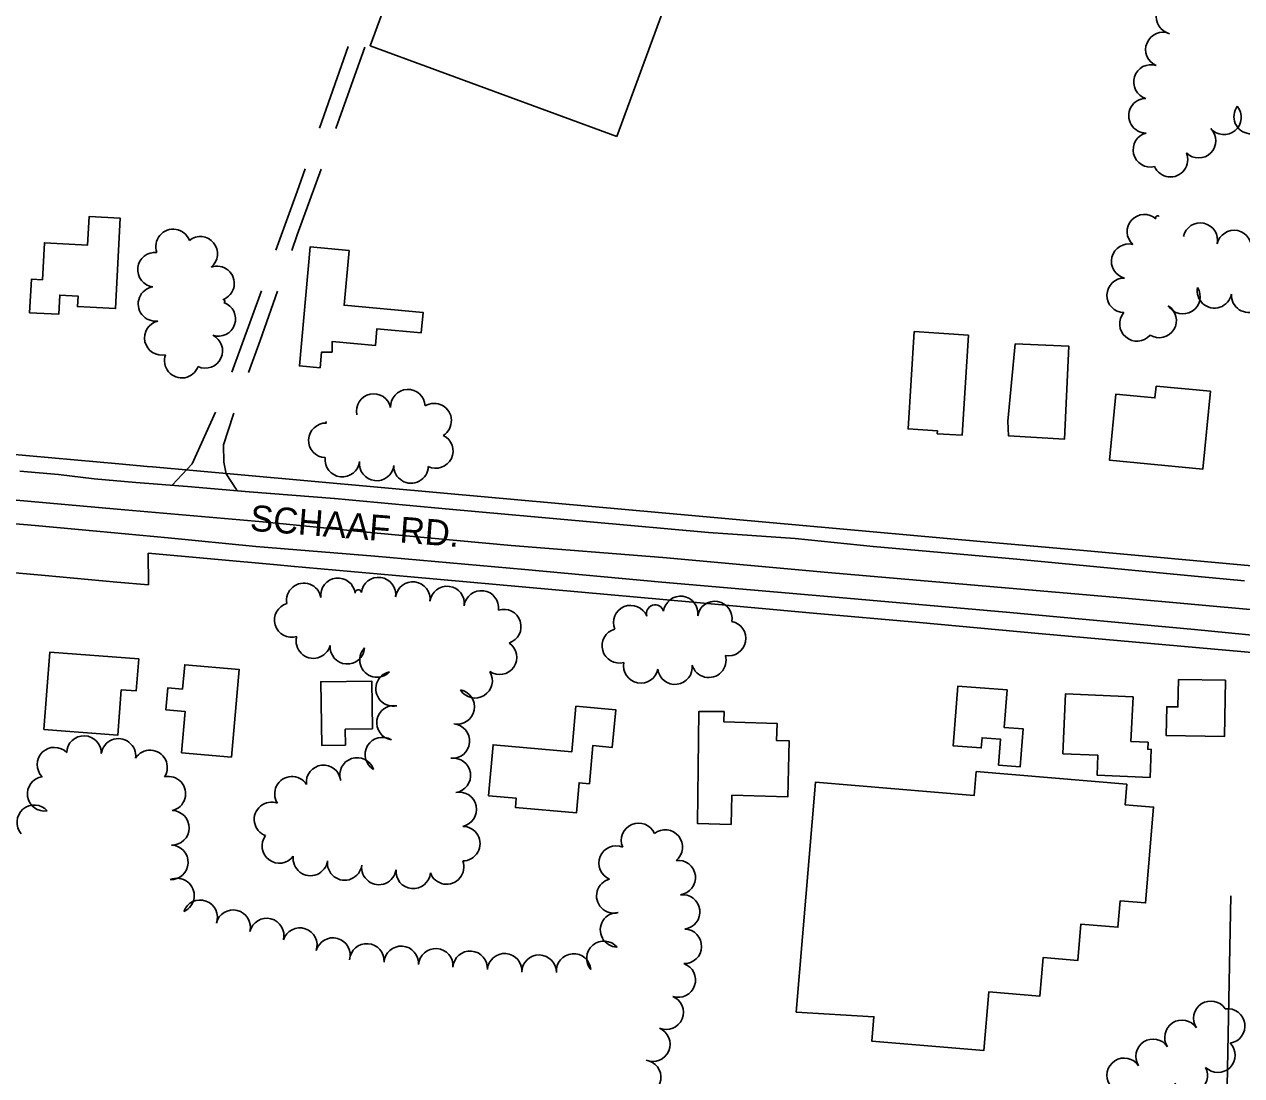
# Model space of a CAD drawing. Extents: x -25029 to 2274964, y -81170 to 687028.
# Drawn here: x -11484 to -10779, y -65633 to -65025 of the extents above; entities that cross this region are included whole.
import ezdxf

# ---------------------------------------------------------------- set-up
doc = ezdxf.new("R2010")
doc.units = 0
for name, color, linetype in [('81911BEA - RW_X_Fee_RW', 7, 'Continuous'), ('BD_X_Canopy', 7, 'Continuous'), ('BLDG', 7, 'Continuous'), ('DRIVWY', 7, 'Continuous'), ('GE_X_CL_100', 7, 'Continuous'), ('ROAD', 7, 'Continuous'), ('ROAD-NAME', 7, 'Continuous'), ('TREES', 7, 'Continuous')]:
    doc.layers.add(name, color=color, linetype=linetype)

msp = doc.modelspace()

# ---------------------------------------------------------------- linework, layer by layer
at = {"layer": '81911BEA - RW_X_Fee_RW'}
msp.add_line((-11411.97, -65330.72), (-11411.77, -65349.08), dxfattribs=at)
for points in [[(-11493.59, -65273.17), (-11429.04, -65278.98), (-11412.5, -65280.47), (-11409.45, -65280.74), (-11358.23, -65285.35), (-11238.71, -65296.1), (-10930.2, -65323.86), (-10870.44, -65329.24), (-10868.44, -65329.42), (-10770.84, -65338.2), (-10696.14, -65344.92), (-10621.44, -65351.64), (-10592.54, -65354.25), (-10512.86, -65361.41)], [(-11411.77, -65349.08), (-11430.12, -65347.43), (-11471.53, -65343.7), (-11541.25, -65337.43), (-11586.79, -65333.33)], [(-11411.97, -65330.72), (-11337.26, -65337.44), (-11329.45, -65338.14), (-11260, -65344.39), (-11096.65, -65359.09), (-11026.93, -65365.36)], [(-10677.8, -65396.78), (-10777.33, -65387.82), (-10896.52, -65377.1), (-10965.52, -65370.89), (-11026.93, -65365.36)]]:
    msp.add_lwpolyline(points, dxfattribs=at)
at = {"layer": 'BD_X_Canopy'}
msp.add_line((-10785.12, -65528.96), (-10794.25, -65991.68), dxfattribs=at)
at = {"layer": 'BLDG'}
for points in [[(-11140.72, -65089.59), (-11090.51, -64953.12), (-11035.01, -64973.54), (-10992.04, -64856.72), (-11190.2, -64783.82), (-11283.38, -65037.11)], [(-11473.15, -65172.51), (-11479.61, -65172.17), (-11480.65, -65191.56), (-11463.75, -65192.46), (-11463.16, -65181.42), (-11452.59, -65181.98), (-11452.91, -65187.98), (-11430.89, -65189.16), (-11428.1, -65136.88), (-11446.2, -65135.91), (-11447.08, -65152.4), (-11472, -65151.07)], [(-11295.66, -65155.57), (-11298.54, -65187.3), (-11252.82, -65191.44), (-11253.88, -65203.16), (-11279.56, -65200.84), (-11280.45, -65210.57), (-11305.49, -65208.3), (-11305.53, -65214.35), (-11311.58, -65214.31), (-11312.41, -65223.45), (-11324.43, -65222.36), (-11318.2, -65153.52)], [(-10937.07, -65204.51), (-10940.83, -65262.49), (-10955.12, -65261.56), (-10955.02, -65259.93), (-10972.09, -65258.83), (-10968.44, -65202.48)], [(-10828.52, -65233.98), (-10829.19, -65240.9), (-10851.82, -65238.72), (-10855.49, -65276.85), (-10801.4, -65282.06), (-10797.06, -65237.01)], [(-11417.48, -65391.83), (-11418.93, -65410.45), (-11427.52, -65409.79), (-11429.53, -65435.96), (-11472.3, -65432.68), (-11468.87, -65387.89)], [(-11392.1, -65409.46), (-11400.61, -65408.7), (-11401.74, -65421.41), (-11390.47, -65422.41), (-11392.59, -65446.17), (-11363.8, -65448.73), (-11359.28, -65398.07), (-11390.83, -65395.26)], [(-11297.73, -65441.71), (-11297.86, -65432.56), (-11282.16, -65432.33), (-11282.56, -65404.72), (-11312.03, -65405.14), (-11311.51, -65441.9)], [(-10815.56, -65403.71), (-10815.85, -65419.71), (-10822.35, -65419.59), (-10822.65, -65436.19), (-10788.9, -65436.8), (-10788.31, -65404.21)], [(-10914.77, -65409.84), (-10916.49, -65431.5), (-10905.42, -65432.37), (-10907.15, -65454.28), (-10919.7, -65453.29), (-10918.52, -65438.4), (-10929.24, -65437.55), (-10929.71, -65443.39), (-10945.96, -65442.1), (-10943.22, -65407.59)], [(-10841.83, -65413.78), (-10843, -65439.62), (-10833.15, -65440.07), (-10833.33, -65444.12), (-10831.24, -65444.21), (-10831.98, -65460.46), (-10862.64, -65459.07), (-10862.12, -65447.65), (-10882.43, -65446.72), (-10880.85, -65412)], [(-11214.97, -65471.1), (-11198.88, -65472.53), (-11199.35, -65477.84), (-11164.02, -65480.99), (-11162.47, -65463.57), (-11156.52, -65464.1), (-11154.56, -65442.05), (-11143.27, -65443.06), (-11141.33, -65421.35), (-11164.34, -65419.3), (-11166.69, -65445.65), (-11212.34, -65441.58)], [(-11078.51, -65422.39), (-11078.66, -65428.39), (-11047.93, -65429.18), (-11048.19, -65439.15), (-11040.83, -65439.34), (-11041.66, -65471.63), (-11074.06, -65470.79), (-11074.49, -65487.7), (-11093.94, -65487.2), (-11093.26, -65422.32)], [(-11036.82, -65596.37), (-10991.79, -65598.95), (-10993.08, -65612.98), (-10928.15, -65618.44), (-10925.3, -65584.49), (-10895.76, -65586.98), (-10893.89, -65564.73), (-10873.81, -65566.41), (-10872.04, -65545.36), (-10850.56, -65547.16), (-10849.28, -65531.89), (-10834.58, -65533.12), (-10829.92, -65477.66), (-10846.46, -65476.27), (-10845.46, -65464.43), (-10932.61, -65457.11), (-10933.76, -65470.87), (-11025.62, -65463.15)]]:
    msp.add_lwpolyline(points, close=True, dxfattribs=at)
msp.add_lwpolyline([(-10910.09, -65209.49), (-10914.23, -65254.38), (-10913.87, -65262.82), (-10881.43, -65264.65), (-10878.99, -65210.85), (-10910.09, -65209.49)], dxfattribs=at)
at = {"layer": 'DRIVWY'}
for p, q in [((-11312.8, -65084.76), (-11296.19, -65037.6)), ((-11286.56, -65037.89), (-11303.35, -65084.98))]:
    msp.add_line(p, q, dxfattribs=at)
for points in [[(-11337.98, -65155.41), (-11325.69, -65121.35), (-11321.11, -65108.34)], [(-11311.87, -65108.49), (-11325.73, -65146.6), (-11328.85, -65155.52)], [(-11363.51, -65225.93), (-11352.37, -65195.31), (-11346.46, -65178.93)], [(-11337.11, -65179.11), (-11347.12, -65207.69), (-11353.82, -65226.24)], [(-11398.25, -65291.48), (-11398.1, -65291.32), (-11386.53, -65279.05), (-11373.01, -65249.04)], [(-11362.32, -65249.75), (-11362.71, -65250.84), (-11368.34, -65268.08), (-11368.11, -65278.13), (-11366.81, -65284.74), (-11360.97, -65293.6), (-11360.03, -65294.73)]]:
    msp.add_lwpolyline(points, dxfattribs=at)
at = {"layer": 'GE_X_CL_100'}
msp.add_lwpolyline([(-11618.63, -65273.79), (-11616.33, -65274.61), (-11596.17, -65281.17), (-11584.73, -65284.08), (-11572.96, -65286.84), (-11561.15, -65289.39), (-11549.29, -65291.72), (-11537.39, -65293.85), (-11525.45, -65295.75), (-11513.48, -65297.45), (-11501.61, -65298.91), (-11429.91, -65305.21), (-11345.52, -65312.53), (-11279.44, -65319.05), (-11201.9, -65326.25), (-11114.03, -65333.12), (-11018.42, -65341.81), (-10940.42, -65348.68), (-10848.73, -65356.52), (-10767.69, -65363.96)], dxfattribs=at)
at = {"layer": 'ROAD'}
for points in [[(-10806.3, -65344.02), (-10909, -65334.17), (-10992.33, -65326.76), (-11037.4, -65322.29), (-11087.59, -65318.67), (-11156.1, -65312.57), (-11237.66, -65305.28), (-11304.11, -65299.03), (-11353.58, -65295.28), (-11389.15, -65292.2), (-11419.07, -65289.84), (-11443.34, -65287.63), (-11463.85, -65285.16), (-11486.29, -65283.28)], [(-11607.51, -65304.26), (-11601.26, -65300.4), (-11596.03, -65298), (-11592.19, -65297.18), (-11571.71, -65301.13), (-11551.6, -65305.28), (-11534.28, -65308.29), (-11516.33, -65311.18), (-11502.29, -65312.62), (-11477.31, -65314.71), (-11441.89, -65317.93), (-11400.42, -65321.88), (-11349.56, -65326.94), (-11280.68, -65332.48), (-11193.97, -65340.12), (-11114.68, -65347.5), (-11012.01, -65356.43), (-10915.21, -65364.84), (-10806.32, -65374.91)], [(-10777.21, -65346.75), (-10806.3, -65344.02)], [(-10806.32, -65374.91), (-10749.18, -65380.41)]]:
    msp.add_lwpolyline(points, dxfattribs=at)
at = {"layer": 'TREES'}
for centre, radius, start, end in [((-10818.36, -65020.38), 10, 76.94567, 256.94567), ((-10824.53, -65039.33), 10, 66.97103, 246.97103), ((-10831.46, -65058.07), 10, 72.45741, 252.45741), ((-10834.33, -65077.6), 10, 90.81405, 270.81405), ((-10789.14, -65078.55), 10, 219.91004, 39.91004), ((-10773.43, -65078.08), 10, 143.52919, 323.52919), ((-10831.76, -65097.3), 10, 104.07793, 284.07793), ((-10803.88, -65092.04), 10, 225.02668, 45.02668), ((-10820.14, -65103.05), 10, 203.22042, 23.22042), ((-10835.25, -65144.69), 10, 47.80125, 227.80125), ((-10827.61, -65136.63), 1.13, 35.0712, 215.0712), ((-11397.51, -65153.22), 10, 20.47711, 200.47711), ((-10802.88, -65149.62), 10, 347.72796, 167.72796), ((-10783.34, -65153.87), 10, 347.72796, 167.72796), ((-11381.82, -65157.47), 10, 309.20315, 129.20315), ((-10844.34, -65161.81), 10, 76.2501, 256.2501), ((-11408.04, -65166.65), 10, 83.3712, 263.3712), ((-11372.13, -65174.63), 10, 289.70723, 109.70723), ((-10846.94, -65181.52), 10, 88.75897, 268.75897), ((-11407.75, -65186.48), 10, 98.27341, 278.27341), ((-10812.96, -65182.23), 10, 212.09225, 32.09225), ((-10794.69, -65178.92), 10, 168.41089, 348.41089), ((-11371.4, -65195.16), 10, 251.12661, 71.12661), ((-11368.46, -65184.87), 0.877, 289.70723, 109.70723), ((-10774.91, -65181.42), 10, 177.22158, 357.22158), ((-10839.56, -65198.03), 10, 139.38784, 319.38784), ((-10826.7, -65196.04), 10, 238.2089, 58.2089), ((-11404.11, -65206.13), 10, 102.69768, 282.69768), ((-11378.88, -65213.68), 10, 244.88841, 64.88841), ((-11392.52, -65219.31), 10, 159.97794, 339.97794), ((-11261.65, -65245.98), 10, 2.7354, 182.7354), ((-11281.42, -65248.52), 10, 11.90974, 191.90974), ((-11246.42, -65254.01), 10, 301.6115, 121.6115), ((-11309.14, -65265.44), 10, 87.77745, 267.77745), ((-11308.73, -65255.04), 0.407, 86.89308, 266.89308), ((-11245.49, -65271.55), 10, 244.46878, 64.46878), ((-11299.6, -65276.55), 10, 173.55676, 353.55676), ((-11279.72, -65278.8), 10, 173.55676, 353.55676), ((-11259.79, -65280.25), 10, 178.11431, 358.11431), ((-11321.85, -65358.06), 10, 10.17339, 190.17339), ((-11302.08, -65355.08), 10, 7.00109, 187.00109), ((-11278.62, -65354.7), 10, 352.62934, 172.62934), ((-11258.79, -65357.26), 10, 352.62934, 172.62934), ((-11290.35, -65353.64), 1.82, 7.00109, 187.00109), ((-11238.95, -65359.83), 10, 352.62934, 172.62934), ((-11219.12, -65362.39), 10, 352.62934, 172.62934), ((-11103.73, -65365.59), 10, 352.56633, 172.56633), ((-11328.84, -65369.41), 10, 106.53963, 286.53963), ((-11206.11, -65373.19), 10, 287.98532, 107.98532), ((-11132.63, -65370.89), 10, 22.3439, 202.3439), ((-11118.52, -65365.69), 5.06, 16.03287, 196.03287), ((-11083.96, -65368.55), 10, 350.37203, 170.37203), ((-11075.97, -65380.05), 10, 259.22402, 79.22402), ((-11139.2, -65384.33), 10, 105.53264, 285.53264), ((-11316.33, -65381.56), 10, 165.18758, 345.18758), ((-11296.69, -65384.83), 10, 175.8838, 355.8838), ((-11208.64, -65390.98), 10, 235.84928, 55.84928), ((-11279.5, -65392.48), 10, 136.14494, 316.14494), ((-11087.44, -65392.66), 10, 196.17918, 16.17918), ((-11126.72, -65395.9), 10, 168.84763, 348.84763), ((-11106.98, -65396.64), 10, 186.85093, 6.85093), ((-11270.18, -65409.18), 10, 102.18703, 282.18703), ((-11222.73, -65404.55), 10, 211.98588, 31.98588), ((-11233.11, -65419.66), 10, 259.077, 79.077), ((-11269.63, -65428.83), 10, 80.98688, 260.98688), ((-11235.89, -65439.44), 10, 264.94574, 84.94574), ((-11449.12, -65446.37), 10, 358.23039, 178.23039), ((-11429.21, -65447.99), 10, 352.44917, 172.44917), ((-11276.38, -65447.26), 10, 58.82651, 238.82651), ((-11466.25, -65453.06), 10, 44.4712, 224.4712), ((-11410.88, -65454.72), 10, 327.23476, 147.23476), ((-11310.44, -65463.35), 10, 6.44736, 186.44736), ((-11291.03, -65459.02), 10, 18.66884, 198.66884), ((-11235.34, -65459.3), 10, 278.22199, 98.22199), ((-11471.89, -65469.96), 10, 98.61089, 278.61089), ((-11400.27, -65469.88), 10, 282.76671, 102.76671), ((-11328.76, -65469.92), 10, 33.01346, 213.01346), ((-11340.59, -65484.75), 10, 69.82781, 249.82781), ((-11231.87, -65478.99), 10, 281.78081, 101.78081), ((-11477.92, -65486.43), 10, 41.17123, 221.17123), ((-11398.25, -65489.63), 10, 268.88581, 88.88581), ((-11229.83, -65498.78), 10, 269.96177, 89.96178), ((-11128.08, -65496.86), 10, 23.27441, 203.27441), ((-11336.01, -65500.1), 10, 143.43716, 323.43716), ((-11112.65, -65500.72), 10, 308.63202, 128.63202), ((-11398.84, -65509.62), 10, 267.74755, 87.74755), ((-11141.08, -65510.06), 10, 67.57699, 247.57699), ((-11318.06, -65507.35), 10, 172.51654, 352.51654), ((-11298.23, -65509.96), 10, 172.51654, 352.51654), ((-11278.4, -65512.56), 10, 172.51654, 352.51654), ((-11239.21, -65512.27), 10, 200.42953, 20.42953), ((-11105.13, -65518.45), 10, 277.33895, 97.33895), ((-11258.53, -65514.81), 10, 174.56937, 354.56937), ((-11395.28, -65528.8), 10, 293.29994, 113.29994), ((-11142.42, -65528.99), 10, 104.3548, 284.3548), ((-11381.92, -65541.39), 10, 340.11067, 160.11067), ((-11102.58, -65538.29), 10, 277.33895, 97.33895), ((-11362.8, -65547.16), 10, 346.2951, 166.2951), ((-11140.23, -65548.67), 10, 88.3663, 268.3663), ((-11343.38, -65551.96), 10, 345.89235, 165.89235), ((-11324.18, -65557.5), 10, 341.92068, 161.92068), ((-11305.03, -65563.27), 10, 344.58156, 164.58156), ((-11101.6, -65558.2), 10, 268.31509, 88.31509), ((-11285.42, -65566.64), 10, 355.90845, 175.90845), ((-11265.47, -65568.07), 10, 355.90845, 175.90845), ((-11245.52, -65569.49), 10, 355.90845, 175.90845), ((-11148.11, -65565.17), 10, 40.50247, 220.50247), ((-11225.57, -65570.92), 10, 355.90845, 175.90845), ((-11205.62, -65572.35), 10, 355.90845, 175.90845), ((-11185.65, -65573.19), 10, 359.26758, 179.26758), ((-11165.68, -65572.49), 10, 4.74796, 184.74796), ((-11105.09, -65577.68), 10, 251.35829, 71.35829), ((-11112.12, -65596.38), 10, 247.41756, 67.41756), ((-10796.79, -65599.87), 10, 33.32877, 213.32877), ((-10786.99, -65604.27), 10, 278.28585, 98.28585), ((-10813.5, -65610.86), 10, 33.32877, 213.32877), ((-11119.83, -65614.84), 10, 247.27697, 67.27697), ((-10830.21, -65621.85), 10, 33.32877, 213.32877), ((-10792.67, -65621.19), 10, 224.61509, 44.61509), ((-10846.92, -65632.83), 10, 33.32877, 213.32877), ((-11125.1, -65633.96), 10, 261.86624, 81.86624), ((-10808.68, -65632.78), 10, 207.17229, 27.17229)]:
    msp.add_arc(centre, radius, start, end, dxfattribs=at)

# ---------------------------------------------------------------- texts
at = {"layer": 'ROAD-NAME'}
msp.add_text('SCHAAF RD.', height=14.99, rotation=355.49528, dxfattribs=at).set_placement((-11353.38, -65317.66))

doc.saveas('drawing.dxf')
